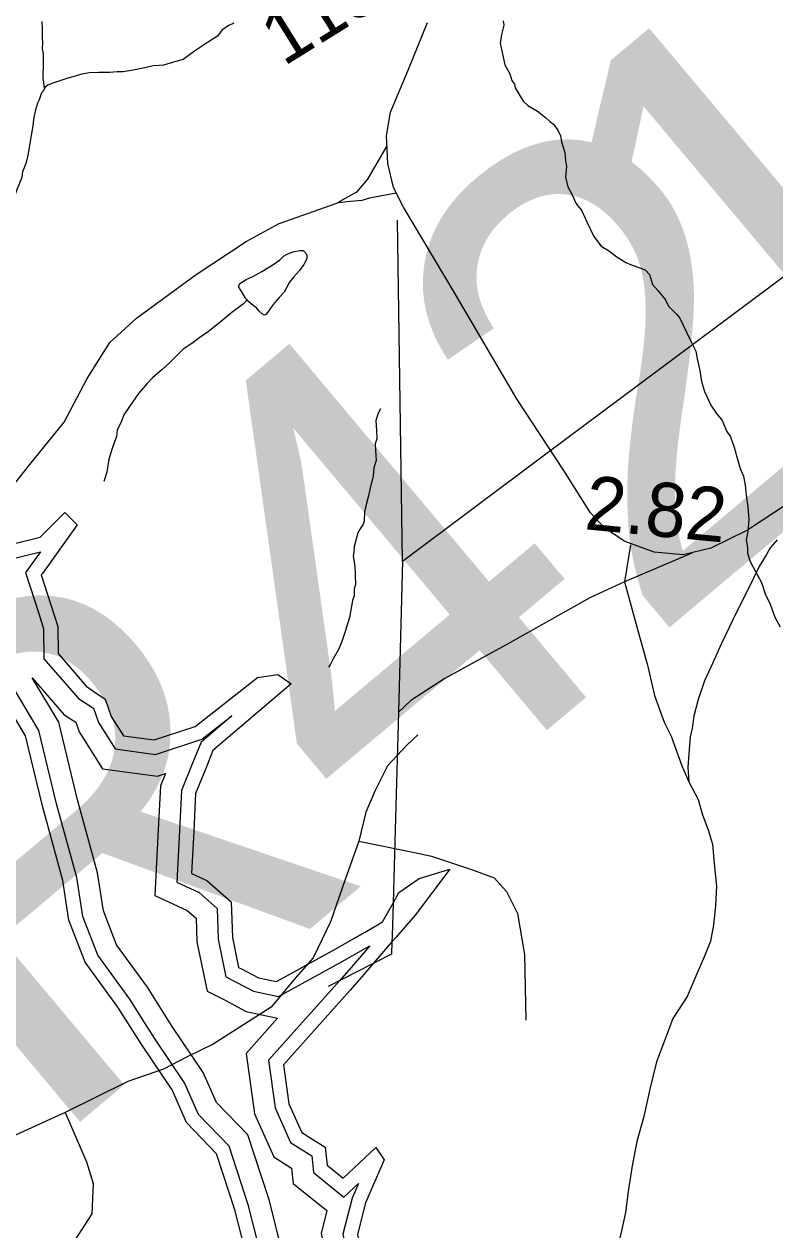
# Model space of a CAD drawing. Extents: x 2001466 to 31450019, y -30647475 to 847247.
# Drawn here: x 2014568 to 2018036, y 685018 to 690590 of the extents above; entities that cross this region are included whole.
import ezdxf

# ---------------------------------------------------------------- set-up
doc = ezdxf.new("R2010")
doc.units = 0
for name, color, linetype in [('Exist Hydrographic Buffer Line', 7, 'Continuous'), ('Exist Hydrographic Lake Shore', 7, 'Continuous'), ('Exist Hydrographic Misc Water Feature', 7, 'Continuous'), ('Exist Road Non-System Type 51', 7, 'Continuous'), ('Exist Road Primary US Structure RailRoad Number Label', 7, 'Continuous'), ('Exist Road Secondary Mileage Hundredths English Label', 7, 'Continuous'), ('Exist Road Secondary Structure Culvert Number Label', 7, 'Continuous'), ('Exist Road Secondary Structure Standard Bridge Number Label', 7, 'Continuous'), ('Exist Road Secondary Type 51 Attributed', 7, 'Continuous'), ('Exist Road Secondary Type 51 Number Label', 7, 'Continuous'), ('Exist Utilities Electrical Transmission Line', 7, 'Continuous')]:
    doc.layers.add(name, color=color, linetype=linetype)

msp = doc.modelspace()

# ---------------------------------------------------------------- linework, layer by layer
at = {"layer": 'Exist Hydrographic Buffer Line'}
msp.add_line((2016164.9, 686330.6), (2016087.4, 686241), dxfattribs=at)
for points in [[(2015123.5, 685976.5), (2015055.4, 686084.4), (2014908, 686287), (2014838.2, 686466), (2014810.4, 686646.6), (2014717.7, 686986.9), (2014635.3, 687326.2), (2014406.7, 687709), (2014215.8, 688058.2), (2014127.2, 688287.6), (2014013.6, 688336.6)], [(2014265.4, 688262.9), (2014351.1, 688182.4), (2014504.8, 688117.4), (2014643, 688151.9), (2014594.8, 688084.4)], [(2014594.8, 688084.4), (2014574.5, 688056), (2014635.4, 687865.9)], [(2014635.4, 687865.9), (2014657.7, 687796.1), (2014658.9, 687657.3), (2014818.3, 687473)], [(2014604.6, 687569.6), (2014753, 687398)], [(2015206.7, 686029), (2015136.9, 686139.6), (2014995.1, 686334.6), (2014933.9, 686491.6), (2014906.9, 686667.1), (2014813, 687011.5), (2014727.4, 687363.9), (2014604.6, 687569.6)], [(2014818.3, 687473), (2014887.6, 687428.1), (2014910.9, 687362), (2014987.9, 687240.1)], [(2014753, 687398), (2014805.9, 687363.7), (2014821.8, 687318.8), (2014929.3, 687148.6)], [(2014987.9, 687240.1), (2015174.7, 687215.2), (2015388.8, 687284.8), (2015527.5, 687394), (2015385.2, 687272), (2015345.7, 687174.5)], [(2014929.3, 687148.6), (2015183.8, 687114.6), (2015220.1, 687126.4)], [(2015345.7, 687174.5), (2015294.8, 687048.6), (2015285.5, 686863.2)], [(2015220.1, 687126.4), (2015197.3, 687070.2), (2015187.2, 686868.1)], [(2015187.2, 686868.1), (2015171.9, 686562.8), (2015321.5, 686493.9), (2015363, 686457.6), (2015366.1, 686349.4), (2015413.5, 686121.5), (2015492.7, 686080.4)], [(2015285.5, 686863.2), (2015273.5, 686624.4), (2015375.6, 686577.3), (2015460.2, 686503.3), (2015464.2, 686360.9), (2015500.3, 686187.3), (2015547.8, 686162.6)], [(2015547.8, 686162.6), (2015627.8, 686121.1), (2015743.3, 686095.9), (2016040, 686259.8), (2016123.8, 686306.8), (2016164.9, 686330.6)], [(2016087.4, 686241), (2016024.9, 686168.8), (2015697, 685801.8), (2015727.4, 685581.5), (2015798.4, 685422.3), (2015896.3, 685360.8), (2015904.8, 685283.2), (2016045.4, 685169.7), (2016112.6, 685232.8)], [(2015660.5, 684708.1), (2015811.3, 684715.7), (2015699.1, 685156.1), (2015600.7, 685456.9), (2015455.7, 685606.8), (2015395.5, 685744.4), (2015251.7, 685957.8), (2015206.7, 686029)], [(2015492.7, 686080.4), (2015594, 686027.7), (2015738.7, 685996.2)], [(2015490.7, 684769.5), (2015531.7, 684800.3), (2015686.2, 684808), (2015604.5, 685128.6), (2015514.2, 685404.7), (2015372.6, 685551.1), (2015308.9, 685696.8), (2015169.3, 685904), (2015123.5, 685976.5)], [(2015738.7, 685996.2), (2015593.3, 685833.4), (2015631.9, 685554.2), (2015720.7, 685354.9), (2015803.7, 685302.8), (2015811.4, 685232.1), (2015966.8, 685106.7)], [(2016112.6, 685232.8), (2016083.3, 685164.6), (2016040.4, 684998.3), (2016080.3, 684813.4)], [(2015966.8, 685106.7), (2015939.3, 685000.4), (2015984.1, 684792.6)]]:
    msp.add_lwpolyline(points, dxfattribs=at)
at = {"layer": 'Exist Hydrographic Lake Shore'}
for p, q in [((2014854.9, 687530.9), (2014884.6, 687508.2)), ((2016139.5, 686391.7), (2016144, 686394.3)), ((2016285.5, 686369.7), (2016267.3, 686348.6)), ((2016267.3, 686348.6), (2016180.8, 686248.7)), ((2016180.8, 686248.7), (2016137, 686198.1))]:
    msp.add_line(p, q, dxfattribs=at)
for points in [[(2014310.4, 688310.7), (2014387.4, 688238.3), (2014510.2, 688186.3), (2014642.3, 688219.4), (2014755.6, 688332.7), (2014812.2, 688276), (2014651.7, 688051.2)], [(2015068, 685941.5), (2015001, 686047.5), (2014850, 686255.3), (2014774.5, 686448.8), (2014746.2, 686633), (2014654.1, 686970.6), (2014573.9, 687301.1), (2014349.7, 687676.4), (2014156.2, 688030.5), (2014075.9, 688238.3), (2013987.6, 688276.3)], [(2014651.7, 688051.2), (2014647, 688044.7), (2014706.4, 687859.2)], [(2014706.4, 687859.2), (2014723.3, 687806.6), (2014724.3, 687681.9), (2014854.9, 687530.9)], [(2015027, 687301.1), (2015168.6, 687282.2), (2015357.4, 687343.6), (2015645.3, 687570.2), (2015739.7, 687584.4), (2015801.1, 687541.9), (2015440, 687232.6), (2015406.5, 687149.9)], [(2014884.6, 687508.2), (2014942, 687471), (2014970.3, 687390.8), (2015027, 687301.1)], [(2015406.5, 687149.9), (2015359.7, 687034.3), (2015351, 686859.9)], [(2015351, 686859.9), (2015341.3, 686665.4), (2015411.7, 686633), (2015524.9, 686533.8), (2015529.7, 686368.6), (2015558.2, 686231.1), (2015571.3, 686224.4)], [(2016272.3, 686527.8), (2016299, 686576.3), (2016393.4, 686642.4), (2016535, 686684.9)], [(2016535, 686684.9), (2016374.5, 686472.4), (2016285.5, 686369.7)], [(2016224.2, 686440.7), (2016272.3, 686527.8)], [(2016144, 686394.3), (2016224.2, 686440.7)], [(2015571.3, 686224.4), (2015650.3, 686183.3), (2015733.1, 686165.3), (2016008.1, 686317.1), (2016091.3, 686363.9), (2016139.5, 686391.7)], [(2016137, 686198.1), (2016074.1, 686125.5), (2015766.1, 685780.7), (2015791.2, 685599.7), (2015850.2, 685467.3), (2015958.1, 685399.5), (2015967.1, 685317.3), (2016042.1, 685256.7), (2016192.8, 685398.3), (2016230.6, 685341.7), (2016190.7, 685248.6)], [(2015418.2, 684797.1), (2015508.4, 684864.8), (2015602.8, 684869.5), (2015541.5, 685110.3), (2015456.5, 685370), (2015317.3, 685514), (2015251.2, 685665.1), (2015114.3, 685868.1), (2015068, 685941.5)], [(2016190.7, 685248.6), (2016145.6, 685143.4), (2016107.9, 684997), (2016144.5, 684827.2)]]:
    msp.add_lwpolyline(points, dxfattribs=at)
at = {"layer": 'Exist Hydrographic Misc Water Feature'}
for points in [[(2014649, 690602.3), (2014651.3, 690570.3), (2014651.3, 690528.3), (2014653.1, 690502.3), (2014651.3, 690476.4), (2014655.2, 690452.3), (2014655.2, 690426.4), (2014655.4, 690396.4), (2014653.3, 690352.4), (2014653.3, 690340.4), (2014657.4, 690320.4), (2014659.3, 690302.4), (2014661.1, 690291.3), (2014659.3, 690288.4)], [(2016780.7, 690605.7), (2016784.8, 690585.7), (2016772.7, 690541.8), (2016767, 690499.7), (2016775, 690465.7), (2016788.9, 690401.8), (2016811.1, 690359.7), (2016820.9, 690329.7), (2016833, 690311.8), (2016837.1, 690295.8), (2016873, 690233.8), (2016895, 690213.8), (2016939, 690187.8), (2016977, 690157.8), (2016997.1, 690139.9), (2017013.1, 690127.9), (2017033, 690099.9), (2017045.3, 690073.9), (2017051.2, 690045.9), (2017065.2, 689996), (2017069.3, 689959.9), (2017073.1, 689932), (2017069.3, 689882), (2017079.3, 689838), (2017101.2, 689798), (2017115.4, 689766), (2017125.2, 689752), (2017143.3, 689730.1), (2017167.3, 689676), (2017199.5, 689608.1), (2017233.5, 689564.1), (2017267.3, 689544.1), (2017305.5, 689514.2), (2017347.5, 689488.2), (2017377.4, 689476.2), (2017417.4, 689462.3), (2017439.4, 689452.3), (2017457.4, 689432.2), (2017471.6, 689386.3), (2017495.6, 689358.3), (2017531.4, 689316.4), (2017545.6, 689286.3), (2017559.5, 689272.4), (2017583.5, 689248.4), (2017597.5, 689230.3), (2017627.6, 689166.4), (2017651.6, 689118.4), (2017671.7, 689078.5), (2017677.6, 689042.4), (2017689.7, 688988.5), (2017697.7, 688938.5), (2017711.7, 688892.5), (2017741.8, 688826.5), (2017771.8, 688784.6), (2017791.9, 688760.6), (2017813.8, 688706.6), (2017831.8, 688682.6), (2017847.8, 688634.6), (2017865.9, 688572.6), (2017875.9, 688536.6), (2017891.9, 688500.7), (2017899.9, 688458.7), (2017904, 688412.7), (2017912, 688358.7), (2017915.9, 688300.7), (2017912, 688244.7), (2017904, 688206.7), (2017910.2, 688170.7), (2017910.2, 688144.7), (2017922.1, 688106.8), (2017946.3, 688060.7), (2017974.1, 688008.8), (2017992.2, 687956.8), (2018014.1, 687908.8), (2018036.3, 687848.9), (2018060.3, 687804.9)], [(2015537.1, 690594.9), (2015513.1, 690582.9), (2015483.2, 690562.8), (2015461, 690534.8), (2015415.1, 690504.8), (2015355, 690464.8), (2015303.1, 690426.8), (2015269.1, 690416.8), (2015211.3, 690400.7), (2015191.2, 690398.7), (2015163.3, 690396.7), (2015131.1, 690388.7), (2015081.3, 690378.6), (2015025.3, 690368.6), (2014997.2, 690368.6), (2014963.2, 690366.6), (2014945.1, 690366.6), (2014913.1, 690366.5), (2014867.4, 690364.5), (2014827.4, 690356.4), (2014799.3, 690348.4), (2014769.2, 690340.4), (2014719.4, 690322.4), (2014691.3, 690314.3), (2014677.3, 690308.4), (2014665.4, 690298.4), (2014661.1, 690291.3), (2014659.3, 690288.4)], [(2014659.3, 690288.4), (2014655.4, 690280.4), (2014647.4, 690272.4), (2014637.3, 690240.4), (2014629.3, 690224.4), (2014619.5, 690194.4), (2014613.5, 690166.4), (2014611.5, 690148.4), (2014607.4, 690120.4), (2014599.4, 690074.4), (2014591.4, 690020.4), (2014583.6, 689976.4), (2014577.7, 689950.4), (2014567.6, 689926.4), (2014559.6, 689908.3), (2014557.6, 689880.4), (2014535.6, 689828.4), (2014513.7, 689768.3), (2014501.6, 689730.4), (2014493.6, 689710.3), (2014473.7, 689668.3)], [(2015597.8, 689315.1), (2015589.8, 689323.1), (2015573.8, 689353.1), (2015563.8, 689367.1), (2015557.8, 689377.1), (2015563.8, 689391.1), (2015593.7, 689409.1), (2015623.6, 689423.1), (2015665.7, 689447.1), (2015721.6, 689481.1), (2015747.7, 689499.2), (2015765.7, 689517.2), (2015783.6, 689527.2), (2015809.6, 689537.2), (2015841.6, 689543.2), (2015857.6, 689543.3), (2015869.7, 689531.3), (2015873.6, 689521.2), (2015873.6, 689505.3), (2015859.6, 689479.3), (2015839.8, 689451.2), (2015811.7, 689421.2), (2015793.6, 689397.2), (2015769.8, 689351.2), (2015745.8, 689327.2), (2015723.7, 689301.1), (2015705.9, 689277.1), (2015693.8, 689259.2), (2015683.7, 689247.2), (2015677.8, 689245.2), (2015667.7, 689251.2), (2015653.8, 689263.1), (2015641.9, 689279.1), (2015625.9, 689289.1), (2015605.8, 689307.1), (2015597.8, 689315.1)], [(2015597.8, 689315.1), (2015581.8, 689297.1), (2015527.9, 689257.1), (2015471.7, 689211), (2015419.8, 689169), (2015379.8, 689141), (2015359.9, 689126.9), (2015338, 689110.9), (2015301.9, 689087), (2015280, 689065), (2015240, 689024.9), (2015204.1, 688992.9), (2015162.1, 688956.9), (2015134, 688926.8), (2015096.2, 688882.8), (2015054.2, 688822.8), (2015028.2, 688784.8), (2015014.2, 688746.8), (2014998.2, 688714.8), (2014994.3, 688684.8), (2014976.3, 688632.8), (2014958.2, 688578.8), (2014950.2, 688518.8), (2014936.3, 688476.8)], [(2016214, 688811.6), (2016203.9, 688791.6), (2016192, 688757.5), (2016195.9, 688713.6), (2016198, 688673.6), (2016190, 688649.6), (2016192, 688595.6), (2016194.1, 688573.6), (2016184, 688539.6), (2016180.1, 688501.6), (2016166.2, 688447.6), (2016158.2, 688409.6), (2016150.2, 688375.6), (2016140.2, 688335.6), (2016138.3, 688293.6), (2016134.2, 688279.6), (2016120.5, 688257.6), (2016108.4, 688235.6), (2016100.4, 688203.6), (2016092.4, 688175.6), (2016090.3, 688151.6), (2016088.3, 688129.6), (2016096.3, 688085.6), (2016096.5, 688045.6), (2016098.5, 687999.6), (2016092.6, 687979.6), (2016092.6, 687947.6), (2016084.6, 687925.6), (2016070.6, 687847.6), (2016050.6, 687783.6), (2016034.6, 687731.6), (2016020.6, 687699.6), (2015996.8, 687659.6), (2015982.7, 687631.6), (2015974.7, 687617.6)]]:
    msp.add_lwpolyline(points, dxfattribs=at)
at = {"layer": 'Exist Road Non-System Type 51'}
for p, q in [((2017368.8, 688183), (2017342, 688013)), ((2017652.6, 688145.4), (2017342, 688013)), ((2016114.2, 686814.7), (2016371.1, 686761.4)), ((2015320.6, 685818.3), (2015212.1, 685761.1)), ((2015212.1, 685761.1), (2015046.5, 685704)), ((2015046.5, 685704), (2014757.6, 685560.6))]:
    msp.add_line(p, q, dxfattribs=at)
for points in [[(2016244, 690026.8), (2016154.5, 689873.4), (2016103.9, 689813.3), (2016012.3, 689762.7)], [(2014382.6, 688326.1), (2014417.2, 688345.5), (2014518.3, 688459.3), (2014594.1, 688554.2), (2014752.1, 688750.2), (2014859.6, 688952.5), (2014964.3, 689118.1), (2015087.3, 689230.4), (2015362.3, 689433.1), (2015593.8, 689585.1), (2015745.8, 689668.4), (2016012.3, 689762.7)], [(2016287.1, 689808.7), (2016164, 689784.8), (2016127.2, 689774.1), (2016059.2, 689767.9), (2016012.3, 689762.7)], [(2018046.3, 688207.1), (2018014.3, 688169.2), (2017998.5, 688139.1), (2017964.6, 688083), (2017936.9, 688028.9), (2017843.2, 687840.8), (2017787.6, 687724.5), (2017747.8, 687634.5), (2017712, 687554.5), (2017682.2, 687468.5), (2017662.5, 687392.3), (2017654.5, 687336.4), (2017644.7, 687296.4), (2017638.9, 687218.3), (2017635, 687156.4), (2017639.3, 687088.3)], [(2017342, 688013), (2017181.5, 687938.6), (2016808.6, 687729.9), (2016511.6, 687565.5), (2016353.6, 687464.4), (2016296.9, 687411)], [(2017342, 688013), (2017403.5, 687787.6), (2017447.9, 687627.9), (2017480.2, 687487.8), (2017524.5, 687364.1), (2017556.8, 687300), (2017607, 687162.2), (2017639.3, 687088.3)], [(2016386.2, 687305.1), (2016335.4, 687257.3), (2016247, 687162.5), (2016190.1, 687048.7), (2016145.8, 686947.5), (2016114.2, 686814.7)], [(2017639.3, 687088.3), (2017681.4, 687006.5), (2017701.6, 686936.4), (2017727.7, 686866.7), (2017747.8, 686800.7), (2017756, 686710.7), (2017766.2, 686606.7), (2017762.6, 686514.8), (2017752.8, 686426.8), (2017738.8, 686352.6), (2017711, 686282.6), (2017675.3, 686200.5), (2017631.6, 686096.4), (2017565.7, 685994.3), (2017528.1, 685896.3), (2017490.2, 685794.2), (2017458.7, 685668.1), (2017430.9, 685542), (2017399.3, 685426.1), (2017377.4, 685313.9), (2017357.8, 685195.9), (2017346, 685097.9), (2017328.3, 685013.9), (2017302.5, 684913.8)], [(2016114.2, 686814.7), (2016051, 686637.7), (2015982.9, 686441.1), (2015903, 686275.4), (2015811.6, 686172.5), (2015708.8, 686046.8)], [(2016371.1, 686761.4), (2016449.2, 686745.2), (2016638.8, 686681.9), (2016739.9, 686644), (2016796.8, 686580.8), (2016847.4, 686479.6), (2016879, 686289.9), (2016885.3, 685986.4)], [(2015708.8, 686046.8), (2015440.5, 685875.4), (2015320.6, 685818.3)], [(2014757.6, 685560.6), (2014203.7, 685309.2), (2014152.4, 685349.2), (2014112.4, 685463.5), (2013970.9, 685731.9)], [(2014757.6, 685560.6), (2014855.6, 685333), (2014887.2, 685231.8), (2014880.8, 685092.7), (2014798.7, 684966.2), (2014071.9, 684618.5)]]:
    msp.add_lwpolyline(points, dxfattribs=at)
at = {"layer": 'Exist Road Secondary Type 51 Attributed'}
msp.add_lwpolyline([(2018099.7, 688375.5), (2017909.7, 688250.8), (2017740.8, 688168.5), (2017612, 688136.8), (2017479, 688149.4), (2017339.7, 688200.1), (2017248.4, 688263.5), (2017185, 688331.1), (2017058.4, 688531.8), (2016845.1, 688855.1), (2016554.3, 689350.5), (2016320, 689744.5), (2016273.5, 689835.4), (2016248.7, 689945.2), (2016241.3, 690073.1), (2016260.3, 690182.9), (2016342.6, 690377.3), (2016431.3, 690597)], dxfattribs=at)
at = {"layer": 'Exist Utilities Electrical Transmission Line'}
for p, q in [((2016316.4, 688108.4), (2016292.5, 689683.3)), ((2016316.4, 688108.4), (2016978.8, 688603.4)), ((2016316.4, 688108.4), (2016296.9, 687411)), ((2016296.9, 687411), (2016281.8, 686867.3)), ((2016281.8, 686867.3), (2016272.3, 686527.8)), ((2016272.3, 686527.8), (2016268.1, 686376.7)), ((2016268.1, 686376.7), (2016267.3, 686348.6)), ((2016180.8, 686248.7), (2015971.9, 686142.2))]:
    msp.add_line(p, q, dxfattribs=at)
for points in [[(2016978.8, 688603.4), (2018200.6, 689516.2), (2019386.7, 689661.3)], [(2016267.3, 686348.6), (2016265.7, 686292), (2016180.8, 686248.7)]]:
    msp.add_lwpolyline(points, dxfattribs=at)

# ---------------------------------------------------------------- texts
at = {"layer": 'Exist Road Primary US Structure RailRoad Number Label'}
msp.add_text('R42', height=2132.54, rotation=40, dxfattribs=at).set_placement((2014646.8, 685366.6))
at = {"layer": 'Exist Road Secondary Mileage Hundredths English Label'}
msp.add_text('2.82', height=250, rotation=354.5559, dxfattribs=at).set_placement((2017152.6, 688256))
at = {"layer": 'Exist Road Secondary Structure Culvert Number Label'}
msp.add_text('C356', height=2132.54, rotation=40, dxfattribs=at).set_placement((2017384.3, 679834.6))
at = {"layer": 'Exist Road Secondary Structure Standard Bridge Number Label'}
msp.add_text('103', height=2132.54, rotation=40, dxfattribs=at).set_placement((2018083.7, 688314.7))
at = {"layer": 'Exist Road Secondary Type 51 Number Label'}
msp.add_text('1134', height=250, rotation=31.918, dxfattribs=at).set_placement((2015767, 690392.4))

doc.saveas('drawing.dxf')
